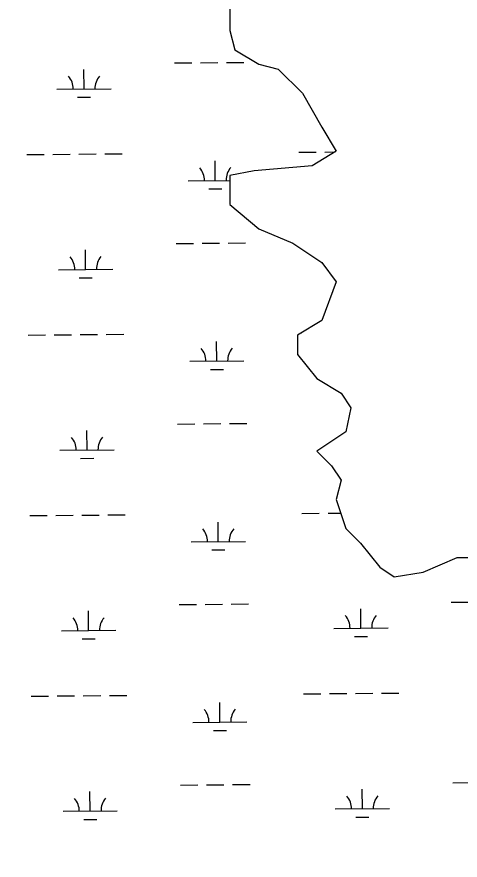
# Model space of a CAD drawing. Extents: x 3568792 to 3606828, y 529143 to 554785.
# Drawn here: x 3592142 to 3592959, y 550048 to 551602 of the extents above; entities that cross this region are included whole.
import ezdxf

# ---------------------------------------------------------------- set-up
doc = ezdxf.new("R2010")
doc.units = 0
for name, color, linetype in [('V-GRID-MAJR', 7, 'Continuous'), ('V-TOPO-SHOR', 7, 'Continuous'), ('V-WETL-SWMP', 7, 'Continuous')]:
    doc.layers.add(name, color=color, linetype=linetype)

msp = doc.modelspace()

# ---------------------------------------------------------------- linework, layer by layer
at = {"layer": 'V-GRID-MAJR'}
msp.add_spline([(3592189.9, 534709.4), (3592137.9, 540767.1), (3592085.9, 546827.9), (3592033.9, 552888.7), (3592033.8, 552891.8)], degree=3, dxfattribs=at)
at = {"layer": 'V-TOPO-SHOR'}
for p, q in [((3592534.5, 551621.6), (3592534.5, 551577)), ((3592534.5, 551577), (3592543.4, 551541.4)), ((3592543.4, 551541.4), (3592587.9, 551514.7)), ((3592587.9, 551514.7), (3592623.6, 551505.8)), ((3592623.6, 551505.8), (3592668.1, 551461.2)), ((3592668.1, 551461.2), (3592703.7, 551398.8)), ((3592703.7, 551398.8), (3592730.4, 551354.3)), ((3592730.4, 551354.3), (3592685.9, 551327.5)), ((3592579, 551318.6), (3592534.5, 551309.7)), ((3592685.9, 551327.5), (3592579, 551318.6)), ((3592534.5, 551309.7), (3592534.5, 551256.2)), ((3592534.5, 551256.2), (3592587.9, 551211.7)), ((3592587.9, 551211.7), (3592650.3, 551184.9)), ((3592650.3, 551184.9), (3592703.7, 551149.3)), ((3592703.7, 551149.3), (3592730.4, 551113.6)), ((3592730.4, 551113.6), (3592703.7, 551042.4)), ((3592703.7, 551042.4), (3592659.2, 551015.6)), ((3592659.2, 551015.6), (3592659.2, 550980)), ((3592659.2, 550980), (3592694.8, 550935.4)), ((3592694.8, 550935.4), (3592739.3, 550908.7)), ((3592739.3, 550908.7), (3592757.1, 550881.9)), ((3592757.1, 550881.9), (3592748.2, 550837.4)), ((3592748.2, 550837.4), (3592694.8, 550801.7)), ((3592694.8, 550801.7), (3592721.5, 550775)), ((3592721.5, 550775), (3592739.3, 550748.3)), ((3592739.3, 550748.3), (3592730.4, 550712.6)), ((3592730.4, 550712.6), (3592748.2, 550659.2)), ((3592748.2, 550659.2), (3592775, 550632.4)), ((3592775, 550632.4), (3592810.6, 550587.9)), ((3592890.7, 550579), (3592953.1, 550605.7)), ((3592953.1, 550605.7), (3593024.3, 550605.7)), ((3592810.6, 550587.9), (3592837.3, 550570)), ((3592837.3, 550570), (3592890.7, 550579))]:
    msp.add_line(p, q, dxfattribs=at)
at = {"layer": 'V-WETL-SWMP'}
for p, q in [((3592534.5, 551621.6), (3592534.5, 551577)), ((3592534.5, 551577), (3592543.4, 551541.4)), ((3592543.4, 551541.4), (3592587.9, 551514.7)), ((3592432.2, 551517.1), (3592464.2, 551517.4)), ((3592480.2, 551517.5), (3592512.2, 551517.8)), ((3592528.2, 551517.9), (3592560.2, 551518.2)), ((3592265.5, 551469.3), (3592265.2, 551505.3)), ((3592587.9, 551514.7), (3592623.6, 551505.8)), ((3592623.6, 551505.8), (3592668.1, 551461.2)), ((3592215.5, 551468.9), (3592315.5, 551469.7)), ((3592668.1, 551461.2), (3592703.7, 551398.8)), ((3592253.6, 551453.8), (3592277.6, 551454)), ((3592703.7, 551398.8), (3592730.4, 551354.3)), ((3592159.7, 551348.3), (3592191.7, 551348.6)), ((3592207.7, 551348.7), (3592239.7, 551349)), ((3592255.7, 551349.1), (3592287.7, 551349.4)), ((3592303.7, 551349.5), (3592335.7, 551349.8)), ((3592661.6, 551352.6), (3592693.6, 551352.8)), ((3592730.4, 551354.3), (3592685.9, 551327.5)), ((3592709.6, 551353), (3592728.5, 551353.1)), ((3592507.4, 551300.5), (3592507.1, 551336.5)), ((3592579, 551318.6), (3592534.5, 551309.7)), ((3592685.9, 551327.5), (3592579, 551318.6)), ((3592457.4, 551300.1), (3592534.5, 551300.7)), ((3592534.5, 551309.7), (3592534.5, 551256.2)), ((3592495.5, 551285), (3592519.5, 551285.2)), ((3592534.5, 551256.2), (3592587.9, 551211.7)), ((3592587.9, 551211.7), (3592650.3, 551184.9)), ((3592435, 551184.5), (3592467, 551184.7)), ((3592483, 551184.9), (3592515, 551185.1)), ((3592531, 551185.3), (3592563, 551185.5)), ((3592650.3, 551184.9), (3592703.7, 551149.3)), ((3592268.3, 551136.6), (3592268, 551172.6)), ((3592703.7, 551149.3), (3592730.4, 551113.6)), ((3592218.3, 551136.2), (3592318.3, 551137.1)), ((3592256.4, 551121.1), (3592280.4, 551121.3)), ((3592730.4, 551113.6), (3592703.7, 551042.4)), ((3592703.7, 551042.4), (3592659.2, 551015.6)), ((3592664.4, 551019.9), (3592666.3, 551019.9)), ((3592162.5, 551015.7), (3592194.5, 551015.9)), ((3592210.5, 551016.1), (3592242.5, 551016.3)), ((3592258.5, 551016.5), (3592290.5, 551016.7)), ((3592306.5, 551016.9), (3592338.5, 551017.1)), ((3592510.2, 550967.9), (3592509.9, 551003.8)), ((3592659.2, 551015.6), (3592659.2, 550980)), ((3592659.2, 550980), (3592694.8, 550935.4)), ((3592460.2, 550967.4), (3592560.2, 550968.3)), ((3592498.3, 550952.3), (3592522.3, 550952.5)), ((3592694.8, 550935.4), (3592739.3, 550908.7)), ((3592739.3, 550908.7), (3592757.1, 550881.9)), ((3592757.1, 550881.9), (3592748.2, 550837.4)), ((3592437.8, 550851.8), (3592469.8, 550852.1)), ((3592485.8, 550852.2), (3592517.8, 550852.5)), ((3592533.8, 550852.6), (3592565.8, 550852.9)), ((3592271.1, 550804), (3592270.8, 550840)), ((3592748.2, 550837.4), (3592694.8, 550801.7)), ((3592221.1, 550803.5), (3592321.1, 550804.4)), ((3592694.8, 550801.7), (3592721.5, 550775)), ((3592259.2, 550788.4), (3592283.2, 550788.6)), ((3592721.5, 550775), (3592739.3, 550748.3)), ((3592739.3, 550748.3), (3592730.4, 550712.6)), ((3592730.4, 550712.6), (3592748.2, 550659.2)), ((3592165.3, 550683), (3592197.3, 550683.3)), ((3592213.3, 550683.4), (3592245.3, 550683.7)), ((3592261.3, 550683.8), (3592293.3, 550684.1)), ((3592309.3, 550684.2), (3592341.3, 550684.5)), ((3592667.2, 550687.2), (3592699.2, 550687.5)), ((3592715.2, 550687.6), (3592738.7, 550687.8)), ((3592513, 550635.2), (3592512.7, 550671.2)), ((3592748.2, 550659.2), (3592775, 550632.4)), ((3592463, 550634.8), (3592563, 550635.6)), ((3592775, 550632.4), (3592810.6, 550587.9)), ((3592501.1, 550619.7), (3592525.1, 550619.9)), ((3592890.7, 550579), (3592953.1, 550605.7)), ((3592953.1, 550605.7), (3593024.3, 550605.7)), ((3592810.6, 550587.9), (3592837.3, 550570)), ((3592837.3, 550570), (3592890.7, 550579)), ((3592942.5, 550523.4), (3592974.5, 550523.6)), ((3592273.9, 550471.3), (3592273.6, 550507.3)), ((3592440.6, 550519.1), (3592472.6, 550519.4)), ((3592488.6, 550519.5), (3592520.6, 550519.8)), ((3592536.6, 550519.9), (3592568.6, 550520.2)), ((3592775.8, 550475.5), (3592775.5, 550511.5)), ((3592725.8, 550475.1), (3592825.8, 550476)), ((3592223.9, 550470.9), (3592323.9, 550471.7)), ((3592763.9, 550460), (3592787.9, 550460.2)), ((3592262, 550455.8), (3592286, 550456)), ((3592264.1, 550351.1), (3592296.1, 550351.4)), ((3592312.1, 550351.5), (3592344.1, 550351.8)), ((3592670, 550354.6), (3592702, 550354.8)), ((3592718, 550355), (3592750, 550355.2)), ((3592766, 550355.4), (3592798, 550355.6)), ((3592814, 550355.8), (3592846, 550356.1)), ((3592168.1, 550350.3), (3592200.1, 550350.6)), ((3592216.1, 550350.7), (3592248.1, 550351)), ((3592515.8, 550302.5), (3592515.5, 550338.5)), ((3592465.8, 550302.1), (3592565.8, 550302.9)), ((3592504, 550287), (3592528, 550287.2)), ((3592443.4, 550186.5), (3592475.4, 550186.7)), ((3592491.4, 550186.9), (3592523.4, 550187.2)), ((3592539.4, 550187.3), (3592571.4, 550187.6)), ((3592945.3, 550190.7), (3592977.3, 550191)), ((3592276.7, 550138.6), (3592276.4, 550174.6)), ((3592778.6, 550142.9), (3592778.3, 550178.9)), ((3592226.7, 550138.2), (3592326.7, 550139.1)), ((3592728.6, 550142.5), (3592828.6, 550143.3)), ((3592264.9, 550123.1), (3592288.9, 550123.3)), ((3592766.7, 550127.3), (3592790.7, 550127.5))]:
    msp.add_line(p, q, dxfattribs=at)
for centre, start, end in [((3592210.3, 551469.3), 359.7115, 41.2552), ((3592320.7, 551470.2), 139.7115, 181.2552), ((3592452.2, 551300.5), 359.7115, 41.2552), ((3592562.6, 551301.5), 139.7115, 181.2552), ((3592213.1, 551136.6), 359.7115, 41.2552), ((3592323.5, 551137.6), 139.7115, 181.2552), ((3592455, 550967.9), 359.7115, 41.2552), ((3592565.4, 550968.8), 139.7115, 181.2552), ((3592215.9, 550804), 359.7115, 41.2552), ((3592326.3, 550804.9), 139.7115, 181.2552), ((3592457.8, 550635.2), 359.7115, 41.2552), ((3592568.3, 550636.1), 139.7115, 181.2552), ((3592218.7, 550471.3), 359.7115, 41.2552), ((3592329.2, 550472.2), 139.7115, 181.2552), ((3592720.6, 550475.5), 359.7115, 41.2552), ((3592831, 550476.5), 139.7115, 181.2552), ((3592460.6, 550302.5), 359.7115, 41.2552), ((3592571.1, 550303.5), 139.7115, 181.2552), ((3592723.4, 550142.9), 359.7115, 41.2552), ((3592833.8, 550143.8), 139.7115, 181.2552), ((3592221.5, 550138.6), 359.7115, 41.2552), ((3592332, 550139.6), 139.7115, 181.2552)]:
    msp.add_arc(centre, 35.2, start, end, dxfattribs=at)

doc.saveas('drawing.dxf')
